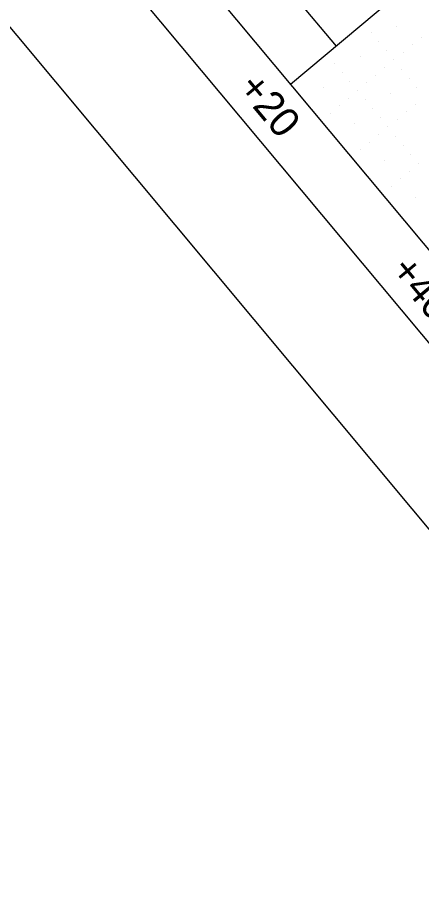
# Model space of a CAD drawing. Extents: x 2042995 to 2043795, y 305365 to 306249.
# Drawn here: x 2043095 to 2043129, y 305775.1 to 305849.1 of the extents above; entities that cross this region are included whole.
import ezdxf

# ---------------------------------------------------------------- set-up
doc = ezdxf.new("R2010")
doc.units = 0
for name, color, linetype in [('BR_BORDER LINES', 7, 'Continuous'), ('BR_GRID DOTS', 7, 'Continuous'), ('BR_TABLE LINES', 7, 'Continuous'), ('BR_TEXT', 7, 'Continuous'), ('RD_SHT_IplotShp', 7, 'Continuous')]:
    doc.layers.add(name, color=color, linetype=linetype)

msp = doc.modelspace()

# ---------------------------------------------------------------- linework, layer by layer
at = {"layer": 'BR_BORDER LINES'}
for p, q in [((2043026.498, 305945.211), (2043458.121, 305428.416)), ((2043041.019, 305935.624), (2043355.122, 305559.54)), ((2043200.067, 305912.112), (2043117.942, 305843.522))]:
    msp.add_line(p, q, dxfattribs=at)
at = {"layer": 'BR_GRID DOTS'}
for p, q in [((2043126.899, 305848.397), (2043126.899, 305848.397)), ((2043124.723, 305847.883), (2043124.723, 305847.883)), ((2043128.949, 305847.503), (2043128.949, 305847.503)), ((2043125.364, 305847.115), (2043125.364, 305847.115)), ((2043128.181, 305846.862), (2043128.181, 305846.862)), ((2043126.005, 305846.348), (2043126.005, 305846.348)), ((2043127.414, 305846.221), (2043127.414, 305846.221)), ((2043121.653, 305845.318), (2043121.653, 305845.318)), ((2043123.829, 305845.833), (2043123.829, 305845.833)), ((2043126.646, 305845.58), (2043126.646, 305845.58)), ((2043122.294, 305844.551), (2043122.294, 305844.551)), ((2043125.879, 305844.939), (2043125.879, 305844.939)), ((2043127.287, 305844.813), (2043127.287, 305844.813)), ((2043122.935, 305843.783), (2043122.935, 305843.783)), ((2043124.344, 305843.657), (2043124.344, 305843.657)), ((2043125.111, 305844.298), (2043125.111, 305844.298)), ((2043127.928, 305844.045), (2043127.928, 305844.045)), ((2043120.759, 305843.269), (2043120.759, 305843.269)), ((2043123.576, 305843.016), (2043123.576, 305843.016)), ((2043128.57, 305843.277), (2043128.57, 305843.277)), ((2043122.809, 305842.375), (2043122.809, 305842.375)), ((2043124.217, 305842.248), (2043124.217, 305842.248)), ((2043126.393, 305842.763), (2043126.393, 305842.763)), ((2043122.041, 305841.734), (2043122.041, 305841.734)), ((2043124.858, 305841.481), (2043124.858, 305841.481)), ((2043128.443, 305841.869), (2043128.443, 305841.869)), ((2043121.274, 305841.093), (2043121.274, 305841.093)), ((2043125.499, 305840.713), (2043125.499, 305840.713)), ((2043127.676, 305841.228), (2043127.676, 305841.228)), ((2043123.323, 305840.199), (2043123.323, 305840.199)), ((2043126.14, 305839.946), (2043126.14, 305839.946)), ((2043126.908, 305840.587), (2043126.908, 305840.587)), ((2043125.373, 305839.305), (2043125.373, 305839.305)), ((2043124.605, 305838.664), (2043124.605, 305838.664)), ((2043126.781, 305839.178), (2043126.781, 305839.178)), ((2043123.838, 305838.023), (2043123.838, 305838.023)), ((2043127.423, 305838.411), (2043127.423, 305838.411)), ((2043125.887, 305837.129), (2043125.887, 305837.129)), ((2043128.064, 305837.643), (2043128.064, 305837.643)), ((2043127.937, 305836.235), (2043127.937, 305836.235)), ((2043128.705, 305836.876), (2043128.705, 305836.876)), ((2043127.17, 305835.594), (2043127.17, 305835.594)), ((2043126.402, 305834.953), (2043126.402, 305834.953)), ((2043128.452, 305834.059), (2043128.452, 305834.059))]:
    msp.add_line(p, q, dxfattribs=at)
at = {"layer": 'BR_TABLE LINES'}
msp.add_line((2043058.318, 305922.711), (2043121.78, 305846.727), dxfattribs=at)
at = {"layer": 'RD_SHT_IplotShp'}
msp.add_lwpolyline([(2043333.027, 306248.995), (2043794.566, 305696.382), (2043456.858, 305414.33), (2042995.319, 305966.944)], close=True, dxfattribs=at)

# ---------------------------------------------------------------- texts
at = {"layer": 'BR_TEXT'}
for s, p in [('+20', (2043113.417, 305843.19)), ('+40', (2043126.238, 305827.839))]:
    msp.add_text(s, height=2.5, rotation=309.86836, dxfattribs=at).set_placement(p)

doc.saveas('drawing.dxf')
